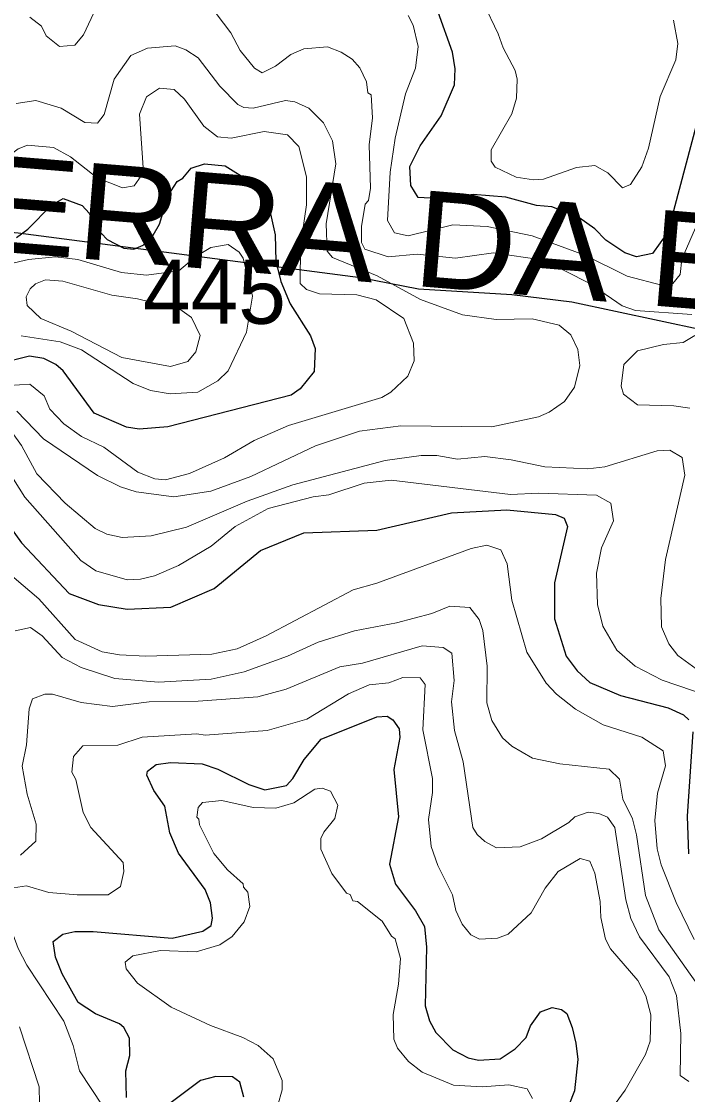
# Model space of a CAD drawing. Extents: x 673.3 to 698.5, y 6984.3 to 7012.3.
# Drawn here: x 694.774 to 695.606, y 7005.822 to 7007.162 of the extents above; entities that cross this region are included whole.
import ezdxf
from ezdxf.enums import TextEntityAlignment as Align

# ---------------------------------------------------------------- set-up
doc = ezdxf.new("R2010")
doc.units = 0
doc.header["$LTSCALE"] = 0.032
for name, color, linetype, lineweight in [('1', 7, 'Continuous', 25), ('2', 7, 'Continuous', 13), ('26', 7, 'Continuous', 25)]:
    doc.layers.add(name, color=color, linetype=linetype, lineweight=lineweight)
doc.layers.add('21', color=7, linetype='Continuous')

msp = doc.modelspace()

# ---------------------------------------------------------------- linework, layer by layer
at = {"layer": '1'}
for points in [[(695.6179, 7007.0377), (695.5811, 7006.8986), (695.5618, 7006.8719), (695.5421, 7006.8676), (695.5272, 7006.8726), (695.5035, 7006.8884), (695.4897, 7006.9027), (695.4699, 7006.9167), (695.4362, 7006.9303), (695.417, 7006.9319), (695.379, 7006.9422), (695.3382, 7006.9457), (695.2997, 7006.9401), (695.2693, 7006.9419), (695.2602, 7006.9569), (695.2588, 7006.9804), (695.2719, 7007.0063), (695.2979, 7007.0438), (695.3148, 7007.0823), (695.3157, 7007.1024), (695.3121, 7007.123), (695.2945, 7007.1729)], [(694.7678, 7006.8918), (694.782, 7006.9024), (694.8118, 7006.9322), (694.8262, 7006.9406), (694.8498, 7006.9319), (694.8586, 7006.9223), (694.8671, 7006.9043), (694.8811, 7006.8894), (694.9018, 7006.8785), (694.9144, 7006.8773), (694.9262, 7006.8821), (694.9387, 7006.8946), (694.9467, 7006.9084), (694.9575, 7006.9444), (694.9687, 7006.9619), (694.9758, 7006.966), (694.9859, 7006.9783), (695.0027, 7006.9839), (695.0285, 7006.9814), (695.0584, 7006.9627), (695.0695, 7006.9508), (695.0841, 7006.925), (695.0909, 7006.8952), (695.0918, 7006.8624), (695.0979, 7006.837), (695.1095, 7006.8092), (695.135, 7006.7692), (695.1406, 7006.7532), (695.1395, 7006.7245), (695.1219, 7006.7031), (695.1108, 7006.6951), (694.9571, 7006.6553), (694.9212, 7006.6526), (694.9053, 7006.6551), (694.865, 7006.6727), (694.8261, 7006.7252), (694.8169, 7006.7333), (694.8023, 7006.7406), (694.7844, 7006.7437), (694.7482, 7006.7347)], [(694.7309, 7006.5703), (694.7744, 7006.5106), (694.8337, 7006.4474), (694.8703, 7006.4337), (694.9062, 7006.4279), (694.9606, 7006.4303), (695.0149, 7006.4535), (695.0724, 7006.5013), (695.1267, 7006.5231), (695.2176, 7006.5263), (695.3108, 7006.5483), (695.3801, 7006.5517), (695.4408, 7006.546), (695.4518, 7006.5413), (695.4556, 7006.5309), (695.4395, 7006.4607), (695.4394, 7006.4158), (695.4542, 7006.3693), (695.4677, 7006.3507), (695.4837, 7006.3365), (695.5218, 7006.32), (695.5815, 7006.3047), (695.6004, 7006.296), (695.6073, 7006.2898)], [(694.9052, 7005.8185), (694.9045, 7005.8515), (694.9093, 7005.8708), (694.9091, 7005.8923), (694.9019, 7005.9057), (694.8967, 7005.9104), (694.8666, 7005.9228), (694.8448, 7005.937), (694.825, 7005.9727), (694.8165, 7005.9933), (694.8138, 7006.013), (694.8258, 7006.0223), (694.841, 7006.0255), (694.8638, 7006.0256), (694.9625, 7006.0174), (695.0006, 7006.0261), (695.011, 7006.0329), (695.0127, 7006.0422), (695.0103, 7006.0613), (695.0035, 7006.0779), (694.9703, 7006.1235), (694.9596, 7006.1488), (694.9531, 7006.1821), (694.9393, 7006.2017), (694.9307, 7006.2206), (694.9315, 7006.2258), (694.9425, 7006.2338), (694.9603, 7006.2364), (694.9997, 7006.2348), (695.0195, 7006.2282), (695.058, 7006.2089), (695.0779, 7006.2023), (695.1052, 7006.2076), (695.1131, 7006.2164), (695.1269, 7006.2402), (695.1482, 7006.2658), (695.2176, 7006.2933), (695.2306, 7006.2942), (695.2379, 7006.2897), (695.2455, 7006.2787), (695.2464, 7006.2677), (695.2392, 7006.2278), (695.2448, 7006.1688), (695.2336, 7006.1095), (695.2409, 7006.0847), (695.2662, 7006.0513), (695.2774, 7006.0317), (695.2799, 7006.006), (695.2783, 7005.9326), (695.2837, 7005.9139), (695.2913, 7005.8993), (695.3127, 7005.878), (695.3316, 7005.8677), (695.3447, 7005.8651), (695.3718, 7005.8666), (695.3903, 7005.8789), (695.404, 7005.8932), (695.4096, 7005.9077), (695.4222, 7005.9251), (695.4365, 7005.9308), (695.4483, 7005.9281), (695.455, 7005.9232), (695.4615, 7005.9057), (695.4661, 7005.8862), (695.4688, 7005.8656), (695.4647, 7005.8268), (695.4183, 7005.7095)], [(695.6121, 7006.2747), (695.605, 7006.1695), (695.6068, 7006.1225)], [(695.0518, 7005.8187), (695.0466, 7005.8376), (695.0377, 7005.8439), (695.017, 7005.8447), (694.9975, 7005.8394), (694.9446, 7005.7994)]]:
    msp.add_lwpolyline(points, dxfattribs=at)
at = {"layer": '2'}
for points in [[(694.9264, 7006.9729), (694.9148, 7006.9562), (694.9003, 7006.954), (694.8689, 7006.9664), (694.8355, 7006.9927), (694.814, 7007.0043), (694.7818, 7007.0069), (694.77, 7007.0027), (694.7497, 7006.9872), (694.7307, 7006.9537), (694.7145, 7006.9393), (694.706, 7006.9405), (694.6967, 7006.9467), (694.6757, 7006.9797), (694.6522, 7007.0001), (694.586, 7007.0296), (694.564, 7007.0467), (694.5442, 7007.0689), (694.5396, 7007.0885), (694.5396, 7007.1126), (694.5527, 7007.1802)], [(694.8707, 7007.1854), (694.8517, 7007.145), (694.8409, 7007.1321), (694.8215, 7007.1302), (694.8052, 7007.1437), (694.7993, 7007.1558), (694.7848, 7007.167)], [(695.6108, 7006.7959), (695.5407, 7006.8007), (695.5242, 7006.8065), (695.4829, 7006.8348), (695.4264, 7006.8634), (695.3632, 7006.8725), (695.316, 7006.866), (695.2681, 7006.8709), (695.232, 7006.8676), (695.2027, 7006.8772), (695.1985, 7006.8856), (695.1985, 7006.9056), (695.2034, 7006.9333), (695.2073, 7006.9379), (695.2098, 7006.9533), (695.2081, 7007.0073), (695.2122, 7007.0412), (695.2107, 7007.0701), (695.2065, 7007.0726), (695.205, 7007.086), (695.1967, 7007.1037), (695.1871, 7007.1143), (695.1734, 7007.1231), (695.1561, 7007.1297), (695.1267, 7007.1273), (695.1103, 7007.1203), (695.0912, 7007.1055), (695.0748, 7007.0973), (695.0649, 7007.1031), (695.0473, 7007.1252), (695.0357, 7007.1475), (695.007, 7007.1851)], [(695.2309, 7006.913), (695.24, 7006.8977), (695.257, 7006.8937), (695.3127, 7006.9075), (695.3554, 7006.9057), (695.4116, 7006.8937), (695.4772, 7006.8699), (695.5301, 7006.8434), (695.5746, 7006.8318), (695.5871, 7006.8345), (695.5966, 7006.8456), (695.5983, 7006.8646), (695.6283, 7006.9334), (695.6336, 7006.9685), (695.6436, 7006.9989), (695.6754, 7007.0627), (695.7048, 7007.1223), (695.708, 7007.1431), (695.7087, 7007.1876)], [(695.588, 7007.163), (695.5933, 7007.1341), (695.5909, 7007.1136), (695.5714, 7007.0677), (695.5569, 7007.0033), (695.5486, 7006.9802), (695.5346, 7006.9578), (695.5245, 7006.9539), (695.5062, 7006.9726), (695.4899, 7006.9815), (695.4671, 7006.9791), (695.4259, 7006.9648), (695.4135, 7006.9636), (695.3917, 7006.9673), (695.3656, 7006.9798), (695.3605, 7006.9873), (695.3605, 7007.0011), (695.3861, 7007.0461), (695.3921, 7007.0657), (695.393, 7007.0894), (695.3906, 7007.1002), (695.3753, 7007.1286), (695.3694, 7007.1461), (695.3505, 7007.1851)], [(695.257, 7007.1689), (695.263, 7007.157), (695.2693, 7007.1303), (695.2659, 7007.1031), (695.2537, 7007.071), (695.2407, 7007.0158), (695.2344, 7006.9735), (695.2309, 7006.913)], [(694.7685, 7006.6751), (694.8019, 7006.6405), (694.8693, 7006.5947), (694.8977, 7006.5807), (694.9173, 7006.5742), (694.9645, 7006.568), (695.0104, 7006.5752), (695.0606, 7006.5934), (695.1412, 7006.6316), (695.1962, 7006.65), (695.2478, 7006.6566), (695.3614, 7006.6553), (695.4197, 7006.6679), (695.433, 7006.6739), (695.452, 7006.6871), (695.4646, 7006.7049), (695.4712, 7006.7322), (695.4688, 7006.7521), (695.4601, 7006.7702), (695.4454, 7006.7822), (695.4116, 7006.7902), (695.3668, 7006.7894), (695.3248, 7006.7952), (695.2723, 7006.8144), (695.2182, 7006.8438), (695.1624, 7006.8669), (695.1556, 7006.8746), (695.1545, 7006.9089), (695.1666, 7006.9838), (695.1626, 7007.0123), (695.1513, 7007.0351), (695.133, 7007.0534), (695.1154, 7007.0613), (695.1039, 7007.063), (695.0633, 7007.0533), (695.0519, 7007.0541), (695.0442, 7007.0577), (695.0218, 7007.0807), (694.9946, 7007.1161), (694.9793, 7007.1261), (694.9662, 7007.1312), (694.9314, 7007.1281), (694.9109, 7007.1191), (694.8899, 7007.0894), (694.8776, 7007.0454), (694.8691, 7007.0346), (694.8534, 7007.0353), (694.8238, 7007.0533), (694.7922, 7007.0629), (694.7674, 7007.0591)], [(694.7587, 7006.7071), (694.7847, 7006.7086), (694.8024, 7006.6942), (694.8095, 7006.6776), (694.827, 7006.6591), (694.8493, 7006.6435), (694.8769, 7006.6299), (694.9194, 7006.599), (694.9408, 7006.5907), (694.9538, 7006.5893), (694.9841, 7006.5974), (695.0277, 7006.6169), (695.0646, 7006.6386), (695.1077, 7006.6573), (695.2242, 7006.6923), (695.2352, 7006.6989), (695.2566, 7006.7189), (695.2644, 7006.738), (695.2636, 7006.7598), (695.2513, 7006.7909), (695.2168, 7006.8139), (695.1928, 7006.8204), (695.1464, 7006.8216), (695.1301, 7006.8269), (695.122, 7006.8343), (695.1227, 7006.8813), (695.13, 7006.9327), (695.13, 7006.9676), (695.1205, 7007.0054), (695.1061, 7007.0198), (695.077, 7007.024), (695.0359, 7007.0158), (695.0188, 7007.0174), (695.0019, 7007.0307), (694.9777, 7007.0646), (694.9646, 7007.0767), (694.9465, 7007.0784), (694.9302, 7007.0674), (694.9217, 7007.0458), (694.9264, 7006.9729)], [(694.7413, 7006.8546), (694.7831, 7006.8643), (694.8166, 7006.8676), (694.8447, 7006.8644), (694.899, 7006.848), (694.9304, 7006.8448), (694.9707, 7006.8504), (694.992, 7006.8679), (695.0105, 7006.8794), (695.0323, 7006.883), (695.0459, 7006.8734), (695.051, 7006.8659), (695.0624, 7006.8185), (695.0553, 7006.7736), (695.0324, 7006.7254), (695.0195, 7006.7129), (694.9945, 7006.6989), (694.9597, 7006.6966), (694.9352, 7006.7008), (694.9136, 7006.7094), (694.8493, 7006.7518), (694.8225, 7006.7616), (694.7739, 7006.769)], [(695.6085, 7006.6787), (695.5883, 7006.6818), (695.5432, 7006.6828), (695.5257, 7006.6962), (695.5226, 7006.7064), (695.526, 7006.7331), (695.543, 7006.7502), (695.5757, 7006.7583), (695.6, 7006.7607), (695.6147, 7006.7693)], [(694.7625, 7006.6484), (694.7743, 7006.632), (694.7933, 7006.5967), (694.8289, 7006.5603), (694.8664, 7006.5286), (694.8808, 7006.5215)], [(694.8808, 7006.5215), (694.9001, 7006.5174), (694.9362, 7006.5195), (694.9803, 7006.5301), (695.0559, 7006.5629), (695.1131, 7006.5829), (695.228, 7006.6135), (695.2731, 7006.6199), (695.2928, 7006.6199), (695.3183, 7006.6152), (695.3526, 7006.6183), (695.3855, 7006.6143), (695.4275, 7006.6054), (695.4813, 7006.6029), (695.5025, 7006.6056), (695.5675, 7006.6256), (695.5837, 7006.6264), (695.5991, 7006.6173), (695.6023, 7006.595), (695.5779, 7006.4897), (695.5724, 7006.4413), (695.5732, 7006.406), (695.5824, 7006.3844), (695.5934, 7006.3699), (695.6164, 7006.3532)], [(694.7503, 7006.6127), (694.7783, 7006.5677), (694.8485, 7006.4886), (694.8672, 7006.4757), (694.9063, 7006.4645), (694.9229, 7006.4652), (694.9404, 7006.4695), (694.9702, 7006.4822)], [(694.9702, 7006.4822), (695.0109, 7006.5067), (695.0411, 7006.5311), (695.082, 7006.5536), (695.1384, 7006.5679), (695.158, 7006.5704), (695.202, 7006.585), (695.2358, 7006.5891), (695.3848, 7006.5712), (695.42, 7006.5728), (695.4921, 7006.5703), (695.5097, 7006.5601), (695.5131, 7006.5382), (695.4981, 7006.5043), (695.4919, 7006.473), (695.4931, 7006.4337), (695.4999, 7006.4066), (695.5175, 7006.3766), (695.5402, 7006.3566), (695.5741, 7006.3393), (695.6312, 7006.3198)], [(695.6139, 7006.0155), (695.5915, 7006.0619), (695.5725, 7006.1086), (695.5675, 7006.1286), (695.5648, 7006.1639), (695.5682, 7006.1984), (695.5779, 7006.2324), (695.5752, 7006.2512), (695.5486, 7006.2681), (695.5003, 7006.2834), (695.4658, 7006.3029), (695.4422, 7006.3217), (695.4292, 7006.3356), (695.405, 7006.3741), (695.3861, 7006.4393), (695.3804, 7006.4843), (695.3724, 7006.5019), (695.3549, 7006.5076), (695.3355, 7006.5035), (695.2177, 7006.4603), (695.1882, 7006.4519), (695.0798, 7006.3946), (695.0436, 7006.3784), (695.0117, 7006.3717), (694.9296, 7006.3692), (694.8965, 7006.3708), (694.8749, 7006.3747), (694.8412, 7006.3902), (694.796, 7006.4409), (694.7452, 7006.4837)], [(694.7662, 7006.401), (694.7854, 7006.4048), (694.7999, 7006.3948), (694.8252, 7006.3677), (694.8488, 7006.3551), (694.8909, 7006.3414), (694.9453, 7006.3367), (695.0108, 7006.3406), (695.0521, 7006.3497), (695.1062, 7006.3694), (695.1445, 7006.3867), (695.1897, 7006.4008), (695.2424, 7006.4107), (695.2863, 7006.4224), (695.3087, 7006.4318), (695.3338, 7006.43), (695.3456, 7006.415), (695.35, 7006.4011), (695.3555, 7006.3567), (695.3549, 7006.3111), (695.3615, 7006.2887), (695.3747, 7006.2671), (695.3861, 7006.2567), (695.4121, 7006.242), (695.4461, 7006.2348), (695.5079, 7006.2282), (695.5206, 7006.2157), (695.525, 7006.1909), (695.5369, 7006.1662), (695.542, 7006.1463), (695.5532, 7006.0705), (695.5696, 7006.0274), (695.616, 7005.9623)], [(695.6073, 7005.8382), (695.5966, 7005.8457), (695.5974, 7005.898), (695.5917, 7005.9457), (695.5825, 7005.9688), (695.5455, 7006.0188), (695.5347, 7006.0418), (695.5284, 7006.065), (695.5149, 7006.1553), (695.5056, 7006.1683), (695.4948, 7006.1728), (695.4816, 7006.1744), (695.4648, 7006.1688), (695.4574, 7006.1615), (695.4235, 7006.1413), (695.3968, 7006.1313), (695.3672, 7006.1298), (695.3525, 7006.138), (695.343, 7006.1465), (695.3377, 7006.1553), (695.3254, 7006.2372), (695.3148, 7006.2766), (695.3108, 7006.312), (695.3141, 7006.3387), (695.3116, 7006.3728), (695.3007, 7006.3799), (695.2745, 7006.382), (695.2, 7006.3606), (695.1718, 7006.3561), (695.1046, 7006.3279), (695.0694, 7006.3186), (694.9948, 7006.3129), (694.9336, 7006.3122), (694.8879, 7006.3065), (694.8489, 7006.3112), (694.813, 7006.3219), (694.8033, 7006.3218), (694.788, 7006.316), (694.7838, 7006.3034), (694.7806, 7006.2585), (694.775, 7006.2317), (694.7814, 7006.1968), (694.7927, 7006.1597), (694.792, 7006.1381), (694.7732, 7006.1208)], [(694.8391, 7006.244), (694.8507, 7006.2574), (694.8946, 7006.2583), (694.9248, 7006.2681), (694.9932, 7006.2723), (695.0034, 7006.2706), (695.0809, 7006.2763), (695.1306, 7006.2904), (695.1824, 7006.3221), (695.2082, 7006.3333), (695.2329, 7006.3358), (695.2503, 7006.3425), (695.2717, 7006.3422), (695.2781, 7006.3339), (695.275, 7006.2773), (695.2871, 7006.2164), (695.2871, 7006.1992), (695.2822, 7006.1652), (695.2855, 7006.1317), (695.2941, 7006.1078), (695.3123, 7006.0714), (695.3165, 7006.0518), (695.3244, 7006.0345), (695.335, 7006.0215), (695.3461, 7006.0159), (695.3686, 7006.0172), (695.3819, 7006.022), (695.4105, 7006.0488), (695.4277, 7006.0796), (695.4443, 7006.1004), (695.4715, 7006.1166), (695.4835, 7006.1132), (695.49, 7006.0985), (695.4965, 7006.0628), (695.4973, 7006.0428), (695.5034, 7006.0158), (695.5095, 7006.0038), (695.5437, 7005.9644), (695.5536, 7005.9452), (695.5599, 7005.9215), (695.5591, 7005.8887), (695.553, 7005.8718), (695.5278, 7005.8273), (695.4901, 7005.7762)], [(694.8758, 7005.8075), (694.8465, 7005.8515), (694.8386, 7005.8833), (694.8269, 7005.9134), (694.781, 7005.9833), (694.7699, 7006.0045), (694.7496, 7006.0602), (694.7489, 7006.0703), (694.7588, 7006.0793), (694.7803, 7006.0825), (694.8085, 7006.0744), (694.8437, 7006.0711), (694.8826, 7006.0712), (694.8977, 7006.0815), (694.9019, 7006.1004), (694.9011, 7006.1116), (694.8609, 7006.1555), (694.8514, 7006.174), (694.8419, 7006.2152), (694.8369, 7006.2245), (694.8391, 7006.244)], [(695.2449, 7005.9598), (695.2472, 7005.9918), (695.2407, 7006.0164), (695.2361, 7006.0197), (695.2246, 7006.0383), (695.1935, 7006.0628), (695.1878, 7006.064), (695.1845, 7006.0717), (695.18, 7006.0735), (695.1615, 7006.0979), (695.148, 7006.1281), (695.148, 7006.1416), (695.1515, 7006.1496), (695.1654, 7006.1667), (695.1689, 7006.1831), (695.1601, 7006.2006), (695.1495, 7006.2046), (695.1404, 7006.2032), (695.1143, 7006.1862), (695.0915, 7006.1793), (695.0635, 7006.1802), (695.0241, 7006.1892), (695, 7006.1867), (694.9949, 7006.1802), (694.9932, 7006.1683), (694.9958, 7006.1657), (694.9965, 7006.1585), (695.0145, 7006.123), (695.0312, 7006.1023), (695.0508, 7006.085), (695.0513, 7006.0807), (695.0568, 7006.0748), (695.0591, 7006.0567), (695.0521, 7006.0375), (695.0374, 7006.0192), (695.0218, 7006.0089), (694.9922, 7006.0001), (694.9476, 7006.0019), (694.9133, 7005.9952), (694.9038, 7005.9871), (694.9051, 7005.9788), (694.9189, 7005.9612), (694.9609, 7005.9309), (695.0101, 7005.908), (695.0505, 7005.8934), (695.0695, 7005.8831), (695.0884, 7005.8664), (695.0998, 7005.8394), (695.0997, 7005.8278), (695.0941, 7005.8089)], [(695.4122, 7005.8169), (695.4056, 7005.8293), (695.3825, 7005.8341), (695.3493, 7005.8317), (695.3134, 7005.8335), (695.2743, 7005.8499), (695.2573, 7005.8632), (695.2434, 7005.8798), (695.2391, 7005.891), (695.2383, 7005.9219), (695.2449, 7005.9598)], [(694.7717, 7005.9064), (694.7961, 7005.8317), (694.7976, 7005.7692)]]:
    msp.add_lwpolyline(points, dxfattribs=at)
msp.add_lwpolyline([(694.8257, 7006.8373), (694.8871, 7006.82), (694.9189, 7006.8153), (694.972, 7006.8024), (694.9866, 7006.7918), (694.9971, 7006.7697), (694.9918, 7006.7492), (694.9818, 7006.7369), (694.9601, 7006.7309), (694.8993, 7006.742), (694.8363, 7006.775), (694.7983, 7006.7907), (694.7813, 7006.807), (694.7799, 7006.8176), (694.785, 7006.8278), (694.7919, 7006.8341), (694.804, 7006.8389)], close=True, dxfattribs=at)
at = {"layer": '26'}
msp.add_lwpolyline([(694.203, 7006.8698), (694.2474, 7006.8978), (694.3361, 7006.9188), (694.4504, 7006.9282), (694.7702, 7006.8978), (695.1974, 7006.8418), (695.2697, 7006.8278), (695.3864, 7006.8208), (695.4611, 7006.8115), (695.6245, 7006.7765), (695.7995, 7006.7508), (695.9209, 7006.7461), (696.0026, 7006.7461), (696.0773, 7006.7508), (696.1426, 7006.7601), (696.2197, 7006.7741), (696.3457, 7006.8068), (696.4041, 7006.8395), (696.4694, 7006.8815), (696.5441, 7006.9445), (696.6048, 7007.0052), (696.6701, 7007.0822), (696.7565, 7007.2106)], dxfattribs=at)

# ---------------------------------------------------------------- texts
at = {"layer": '21'}
msp.add_text('445', height=0.08, dxfattribs=at).set_placement((694.9258, 7006.7841))
at = {"layer": '26', "width": 1.1}
msp.add_text('SERRA DA BATÉIA', height=0.12, rotation=355.296, dxfattribs=at).set_placement((695.3926, 7006.8209), align=Align.CENTER)

doc.saveas('drawing.dxf')
